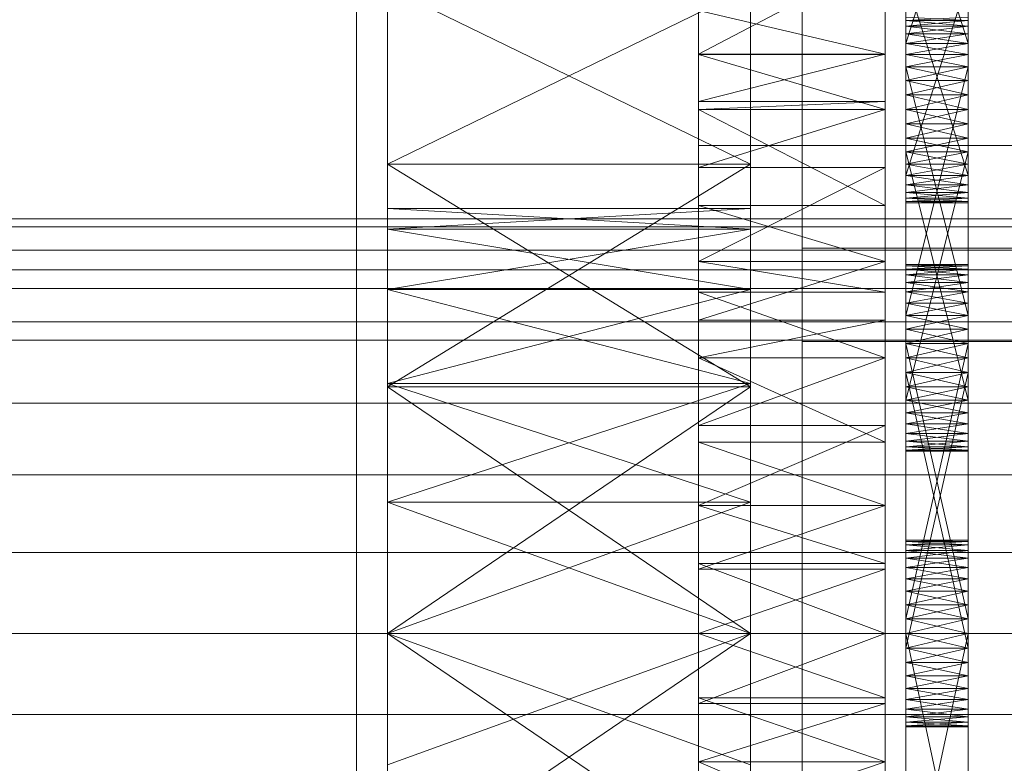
# Model space of a CAD drawing. Header units: millimetres. Extents: x -2233 to 61924, y -68080 to 6847.
# Tile 370 of 656: x 1364 to 1460, y -33246 to -33174. Entities that reach past the tile are written whole.
import ezdxf

# ---------------------------------------------------------------- set-up
doc = ezdxf.new("R2010")
doc.units = ezdxf.units.MM
doc.layers.add('frontal_C03', color=7, linetype='Continuous', lineweight=0)
doc.layers.add('frontal_secador', color=7, linetype='Continuous', lineweight=0)

msp = doc.modelspace()

# ---------------------------------------------------------------- linework, layer by layer
at = {"layer": 'frontal_C03'}
for p, q in [((1440, -33196.342), (1440, -32849.435)), ((1440, -32858.418), (1440, -33205.325)), ((1440, -33465.833), (1440, -33118.927)), ((1440, -33127.91), (1440, -33474.816)), ((1430, -33186.434), (1430, -33163.387)), ((1430, -33198.434), (1430, -33163.387)), ((1530, -33186.434), (1430, -33186.434)), ((1430, -33186.434), (1430, -33198.434)), ((1480, -33196.342), (1440, -33196.342)), ((1440, -33196.342), (1440, -33205.325)), ((1530, -33198.434), (-1530, -33198.434)), ((1430, -33198.434), (1530, -33198.434)), ((1530, -33203.434), (-1530, -33203.434)), ((1440, -33205.325), (1480, -33205.325))]:
    msp.add_line(p, q, dxfattribs=at)
at = {"layer": 'frontal_secador'}
for p, q in [((1400, -33250), (1400, -33000)), ((1400, -36000), (1400, -33000)), ((1397, -35940), (1397, -33075)), ((1400, -36000), (1400, -33075)), ((1400, -34600), (1400, -33075)), ((1400, -35940), (1400, -33075)), ((1400, -34650), (1400, -33075)), ((1450, -33154.925), (1450, -33178.865)), ((1456, -33178.865), (1456, -33154.925)), ((1430, -33177.639), (1430, -33155.473)), ((1448, -33155.473), (1448, -33177.639)), ((1450, -33177.66), (1450, -33155.906)), ((1450, -33182.95), (1450, -33155.906)), ((1450, -33191.51), (1450, -33155.906)), ((1456, -33155.906), (1456, -33177.66)), ((1456, -33155.906), (1456, -33182.95)), ((1456, -33155.906), (1456, -33191.51)), ((1450, -33156.643), (1450, -33176.586)), ((1450, -33156.643), (1450, -33178.865)), ((1456, -33176.586), (1456, -33156.643)), ((1456, -33178.865), (1456, -33156.643)), ((1450, -33176.586), (1450, -33157.561)), ((1456, -33176.586), (1450, -33157.561)), ((1450, -33177.66), (1450, -33157.561)), ((1456, -33157.561), (1450, -33176.586)), ((1456, -33157.561), (1456, -33176.586)), ((1456, -33157.561), (1456, -33177.66)), ((1400, -33160.269), (1400, -33188.24)), ((1400, -33233.5), (1400, -33160.269)), ((1400, -33200.33), (1400, -33160.269)), ((1400, -33194.507), (1400, -33160.269)), ((1400, -33192.5), (1400, -33160.269)), ((1435, -33188.24), (1435, -33160.269)), ((1435, -33160.269), (1435, -33233.5)), ((1435, -33160.269), (1435, -33200.33)), ((1435, -33160.269), (1435, -33194.507)), ((1435, -33160.269), (1435, -33192.5)), ((1450, -33190.969), (1450, -33161.143)), ((1450, -33161.143), (1450, -33178.865)), ((1456, -33161.143), (1456, -33190.969)), ((1456, -33178.865), (1456, -33161.143)), ((1430, -33163.111), (1430, -33177.639)), ((1430, -33163.111), (1430, -33197.635)), ((1430, -33163.111), (1430, -33245.858)), ((1448, -33177.639), (1448, -33163.111)), ((1448, -33197.635), (1448, -33163.111)), ((1448, -33245.858), (1448, -33163.111)), ((1430, -33177.639), (1430, -33166.141)), ((1448, -33166.141), (1448, -33177.639)), ((1450, -33190.969), (1450, -33166.706)), ((1456, -33166.706), (1456, -33190.969)), ((1430, -33168.105), (1430, -33177.639)), ((1448, -33168.105), (1430, -33177.639)), ((1448, -33177.639), (1448, -33168.105)), ((1450, -33168.01), (1450, -33190.232)), ((1450, -33168.01), (1450, -33191.51)), ((1456, -33190.232), (1456, -33168.01)), ((1456, -33191.51), (1456, -33168.01)), ((1450, -33189.314), (1450, -33169.215)), ((1450, -33190.969), (1450, -33169.215)), ((1456, -33169.215), (1456, -33189.314)), ((1456, -33169.215), (1456, -33190.969)), ((1450, -33170.289), (1450, -33189.314)), ((1456, -33170.289), (1450, -33189.314)), ((1450, -33170.289), (1450, -33190.232)), ((1456, -33189.314), (1450, -33170.289)), ((1456, -33189.314), (1456, -33170.289)), ((1456, -33190.232), (1456, -33170.289)), ((1400, -33188.24), (1400, -33171.206)), ((1435, -33188.24), (1400, -33171.206)), ((1435, -33171.206), (1400, -33188.24)), ((1435, -33171.206), (1435, -33188.24)), ((1430, -33177.639), (1430, -33173.428)), ((1448, -33177.639), (1430, -33173.428)), ((1448, -33173.428), (1448, -33177.639)), ((1450, -33173.95), (1450, -33174.391)), ((1456, -33174.391), (1456, -33173.95)), ((1450, -33174.391), (1450, -33174.061)), ((1456, -33174.391), (1450, -33174.061)), ((1456, -33174.061), (1450, -33174.391)), ((1450, -33174.061), (1450, -33174.931)), ((1450, -33176.586), (1450, -33174.061)), ((1450, -33174.391), (1450, -33175.669)), ((1450, -33174.931), (1450, -33174.391)), ((1450, -33174.391), (1450, -33177.66)), ((1450, -33174.391), (1450, -33205.517)), ((1456, -33174.931), (1450, -33174.391)), ((1456, -33174.391), (1450, -33174.391)), ((1456, -33174.391), (1450, -33174.931)), ((1450, -33175.669), (1450, -33174.931)), ((1456, -33175.669), (1450, -33174.931)), ((1456, -33174.931), (1450, -33174.931)), ((1456, -33174.931), (1450, -33175.669)), ((1450, -33174.931), (1450, -33176.586)), ((1450, -33174.931), (1450, -33178.865)), ((1450, -33174.931), (1450, -33184.358)), ((1456, -33174.061), (1456, -33174.391)), ((1456, -33174.931), (1456, -33174.061)), ((1456, -33174.061), (1456, -33176.586)), ((1456, -33175.669), (1456, -33174.391)), ((1456, -33174.391), (1456, -33174.931)), ((1456, -33177.66), (1456, -33174.391)), ((1456, -33205.517), (1456, -33174.391)), ((1456, -33174.931), (1456, -33175.669)), ((1456, -33176.586), (1456, -33174.931)), ((1456, -33178.865), (1456, -33174.931)), ((1456, -33184.358), (1456, -33174.931)), ((1450, -33175.669), (1450, -33177.66)), ((1450, -33176.586), (1450, -33175.669)), ((1456, -33176.586), (1450, -33175.669)), ((1456, -33175.669), (1450, -33175.669)), ((1456, -33175.669), (1450, -33176.586)), ((1456, -33177.66), (1456, -33175.669)), ((1456, -33175.669), (1456, -33176.586)), ((1450, -33177.66), (1450, -33176.586)), ((1456, -33177.66), (1450, -33176.586)), ((1456, -33176.586), (1450, -33176.586)), ((1456, -33176.586), (1450, -33177.66)), ((1450, -33176.586), (1450, -33178.865)), ((1450, -33204.143), (1450, -33176.586)), ((1450, -33209.706), (1450, -33176.586)), ((1450, -33176.586), (1450, -33184.358)), ((1450, -33215.925), (1450, -33176.586)), ((1456, -33176.586), (1456, -33177.66)), ((1456, -33178.865), (1456, -33176.586)), ((1456, -33176.586), (1456, -33204.143)), ((1456, -33176.586), (1456, -33209.706)), ((1456, -33184.358), (1456, -33176.586)), ((1456, -33176.586), (1456, -33215.925)), ((1430, -33177.639), (1430, -33192.223)), ((1430, -33177.639), (1430, -33197.635)), ((1430, -33177.639), (1430, -33182.194)), ((1430, -33221.142), (1430, -33177.639)), ((1430, -33269.365), (1430, -33177.639)), ((1430, -33177.639), (1430, -33245.858)), ((1430, -33311.527), (1430, -33177.639)), ((1448, -33177.647), (1430, -33177.639)), ((1448, -33177.639), (1430, -33177.639)), ((1448, -33177.639), (1430, -33182.194)), ((1430, -33177.647), (1430, -33192.223)), ((1430, -33182.95), (1430, -33177.647)), ((1448, -33182.95), (1430, -33177.647)), ((1448, -33177.647), (1430, -33177.647)), ((1448, -33192.223), (1448, -33177.639)), ((1448, -33197.635), (1448, -33177.639)), ((1448, -33182.194), (1448, -33177.639)), ((1448, -33177.639), (1448, -33221.142)), ((1448, -33177.639), (1448, -33269.365)), ((1448, -33245.858), (1448, -33177.639)), ((1448, -33177.639), (1448, -33311.527)), ((1448, -33192.223), (1448, -33177.647)), ((1448, -33177.647), (1448, -33182.95)), ((1450, -33177.66), (1450, -33202.839)), ((1450, -33178.865), (1450, -33177.66)), ((1450, -33180.169), (1450, -33177.66)), ((1450, -33177.66), (1450, -33205.517)), ((1450, -33182.95), (1450, -33177.66)), ((1450, -33213.289), (1450, -33177.66)), ((1456, -33178.865), (1450, -33177.66)), ((1456, -33177.66), (1450, -33177.66)), ((1456, -33177.66), (1450, -33178.865)), ((1456, -33202.839), (1456, -33177.66)), ((1456, -33177.66), (1456, -33178.865)), ((1456, -33177.66), (1456, -33180.169)), ((1456, -33205.517), (1456, -33177.66)), ((1456, -33177.66), (1456, -33182.95)), ((1456, -33177.66), (1456, -33213.289)), ((1450, -33202.839), (1450, -33178.865)), ((1450, -33178.865), (1450, -33180.169)), ((1456, -33202.839), (1450, -33178.865)), ((1456, -33178.865), (1450, -33178.865)), ((1456, -33178.865), (1450, -33180.169)), ((1450, -33178.865), (1450, -33181.542)), ((1450, -33178.865), (1450, -33184.358)), ((1450, -33178.865), (1450, -33189.314)), ((1450, -33178.865), (1450, -33190.969)), ((1456, -33180.169), (1450, -33178.865)), ((1450, -33204.143), (1450, -33178.865)), ((1456, -33178.865), (1450, -33202.839)), ((1456, -33178.865), (1456, -33202.839)), ((1456, -33180.169), (1456, -33178.865)), ((1456, -33181.542), (1456, -33178.865)), ((1456, -33184.358), (1456, -33178.865)), ((1456, -33189.314), (1456, -33178.865)), ((1456, -33190.969), (1456, -33178.865)), ((1456, -33178.865), (1456, -33204.143)), ((1450, -33182.95), (1450, -33180.169)), ((1450, -33180.169), (1450, -33181.542)), ((1456, -33180.169), (1450, -33180.169)), ((1456, -33180.169), (1450, -33181.542)), ((1456, -33181.542), (1450, -33180.169)), ((1456, -33180.169), (1456, -33182.95)), ((1456, -33181.542), (1456, -33180.169)), ((1450, -33181.542), (1450, -33182.95)), ((1456, -33181.542), (1450, -33181.542)), ((1456, -33181.542), (1450, -33182.95)), ((1450, -33181.542), (1450, -33184.358)), ((1456, -33182.95), (1450, -33181.542)), ((1456, -33182.95), (1456, -33181.542)), ((1456, -33184.358), (1456, -33181.542)), ((1430, -33188.565), (1430, -33182.194)), ((1430, -33182.194), (1430, -33182.95)), ((1430, -33197.635), (1430, -33182.194)), ((1448, -33182.194), (1430, -33182.194)), ((1448, -33182.194), (1430, -33182.95)), ((1448, -33182.194), (1448, -33188.565)), ((1448, -33182.95), (1448, -33182.194)), ((1448, -33182.194), (1448, -33197.635)), ((1430, -33192.223), (1430, -33182.95)), ((1430, -33182.95), (1430, -33188.565)), ((1448, -33192.223), (1430, -33182.95)), ((1448, -33182.95), (1430, -33182.95)), ((1448, -33182.95), (1430, -33188.565)), ((1448, -33182.95), (1448, -33192.223)), ((1448, -33188.565), (1448, -33182.95)), ((1450, -33185.732), (1450, -33182.95)), ((1450, -33182.95), (1450, -33184.358)), ((1450, -33213.289), (1450, -33182.95)), ((1456, -33182.95), (1450, -33182.95)), ((1456, -33182.95), (1450, -33184.358)), ((1456, -33184.358), (1450, -33182.95)), ((1450, -33188.24), (1450, -33182.95)), ((1450, -33191.51), (1450, -33182.95)), ((1456, -33182.95), (1456, -33185.732)), ((1456, -33184.358), (1456, -33182.95)), ((1456, -33182.95), (1456, -33213.289)), ((1456, -33182.95), (1456, -33188.24)), ((1456, -33182.95), (1456, -33191.51)), ((1450, -33184.358), (1450, -33185.732)), ((1456, -33184.358), (1450, -33184.358)), ((1456, -33184.358), (1450, -33185.732)), ((1450, -33184.358), (1450, -33187.036)), ((1450, -33184.358), (1450, -33189.314)), ((1456, -33185.732), (1450, -33184.358)), ((1450, -33184.358), (1450, -33212.215)), ((1450, -33184.358), (1450, -33214.206)), ((1450, -33184.358), (1450, -33215.925)), ((1456, -33185.732), (1456, -33184.358)), ((1456, -33187.036), (1456, -33184.358)), ((1456, -33189.314), (1456, -33184.358)), ((1456, -33212.215), (1456, -33184.358)), ((1456, -33214.206), (1456, -33184.358)), ((1456, -33215.925), (1456, -33184.358)), ((1450, -33211.01), (1450, -33185.732)), ((1450, -33185.732), (1450, -33187.036)), ((1450, -33213.289), (1450, -33185.732)), ((1456, -33185.732), (1450, -33185.732)), ((1456, -33185.732), (1450, -33187.036)), ((1456, -33187.036), (1450, -33185.732)), ((1450, -33188.24), (1450, -33185.732)), ((1456, -33185.732), (1456, -33211.01)), ((1456, -33187.036), (1456, -33185.732)), ((1456, -33185.732), (1456, -33213.289)), ((1456, -33185.732), (1456, -33188.24)), ((1450, -33187.036), (1450, -33211.01)), ((1456, -33187.036), (1450, -33187.036)), ((1456, -33187.036), (1450, -33211.01)), ((1450, -33187.036), (1450, -33189.314)), ((1450, -33188.24), (1450, -33187.036)), ((1456, -33188.24), (1450, -33187.036)), ((1456, -33187.036), (1450, -33188.24)), ((1450, -33187.036), (1450, -33212.215)), ((1456, -33211.01), (1450, -33187.036)), ((1456, -33211.01), (1456, -33187.036)), ((1456, -33189.314), (1456, -33187.036)), ((1456, -33187.036), (1456, -33188.24)), ((1456, -33212.215), (1456, -33187.036)), ((1400, -33188.24), (1400, -33233.5)), ((1400, -33209.706), (1400, -33188.24)), ((1400, -33188.24), (1400, -33278.76)), ((1400, -33192.5), (1400, -33188.24)), ((1400, -33194.507), (1400, -33188.24)), ((1400, -33200.33), (1400, -33188.24)), ((1400, -33209.401), (1400, -33188.24)), ((1400, -33220.83), (1400, -33188.24)), ((1435, -33209.706), (1400, -33188.24)), ((1435, -33188.24), (1400, -33188.24)), ((1435, -33188.24), (1400, -33209.706)), ((1435, -33233.5), (1435, -33188.24)), ((1435, -33188.24), (1435, -33209.706)), ((1435, -33278.76), (1435, -33188.24)), ((1435, -33188.24), (1435, -33192.5)), ((1435, -33188.24), (1435, -33194.507)), ((1435, -33188.24), (1435, -33200.33)), ((1435, -33188.24), (1435, -33209.401)), ((1435, -33188.24), (1435, -33220.83)), ((1450, -33189.314), (1450, -33188.24)), ((1456, -33189.314), (1450, -33188.24)), ((1456, -33188.24), (1450, -33188.24)), ((1450, -33190.232), (1450, -33188.24)), ((1450, -33191.51), (1450, -33188.24)), ((1456, -33188.24), (1450, -33189.314)), ((1456, -33188.24), (1456, -33189.314)), ((1456, -33188.24), (1456, -33190.232)), ((1456, -33188.24), (1456, -33191.51)), ((1430, -33188.565), (1430, -33197.635)), ((1448, -33188.565), (1430, -33188.565)), ((1448, -33188.565), (1430, -33197.635)), ((1448, -33197.635), (1448, -33188.565)), ((1450, -33190.969), (1450, -33189.314)), ((1450, -33189.314), (1450, -33190.232)), ((1450, -33189.314), (1450, -33191.84)), ((1450, -33189.314), (1456, -33189.314)), ((1456, -33189.314), (1450, -33190.232)), ((1456, -33190.232), (1450, -33189.314)), ((1456, -33189.314), (1456, -33190.969)), ((1456, -33190.232), (1456, -33189.314)), ((1456, -33191.84), (1456, -33189.314)), ((1450, -33190.232), (1450, -33190.969)), ((1456, -33190.232), (1450, -33190.232)), ((1456, -33190.232), (1450, -33190.969)), ((1456, -33190.969), (1450, -33190.232)), ((1450, -33191.51), (1450, -33190.232)), ((1450, -33191.84), (1450, -33190.969)), ((1450, -33190.969), (1450, -33191.51)), ((1456, -33190.969), (1450, -33190.969)), ((1456, -33190.969), (1450, -33191.51)), ((1456, -33191.51), (1450, -33190.969)), ((1456, -33190.969), (1456, -33190.232)), ((1456, -33190.232), (1456, -33191.51)), ((1456, -33190.969), (1456, -33191.84)), ((1456, -33191.51), (1456, -33190.969)), ((1450, -33191.51), (1450, -33191.84)), ((1456, -33191.51), (1450, -33191.51)), ((1456, -33191.51), (1450, -33191.84)), ((1456, -33191.84), (1450, -33191.51)), ((1450, -33191.95), (1450, -33191.51)), ((1450, -33191.84), (1450, -33191.95)), ((1456, -33191.84), (1450, -33191.84)), ((1456, -33191.84), (1450, -33191.95)), ((1456, -33191.95), (1450, -33191.84)), ((1456, -33191.95), (1450, -33191.95)), ((1456, -33191.84), (1456, -33191.51)), ((1456, -33191.51), (1456, -33191.95)), ((1456, -33191.84), (1456, -33191.95)), ((1400, -33194.507), (1400, -33192.5)), ((1435, -33194.507), (1400, -33192.5)), ((1435, -33192.5), (1400, -33192.5)), ((1435, -33192.5), (1400, -33194.507)), ((1430, -33197.635), (1430, -33192.223)), ((1448, -33197.635), (1430, -33192.223)), ((1448, -33192.223), (1430, -33192.223)), ((1435, -33192.5), (1435, -33194.507)), ((1448, -33192.223), (1448, -33197.635)), ((1480, -33193.5), (1325, -33193.5)), ((1430, -33193.5), (1325, -33193.5)), ((1430, -33194.269), (1430, -33193.5)), ((1480, -33194.269), (1325, -33194.269)), ((1430, -33194.269), (1325, -33194.269)), ((1400, -33200.33), (1400, -33194.507)), ((1435, -33200.33), (1400, -33194.507)), ((1435, -33194.507), (1400, -33194.507)), ((1435, -33194.507), (1400, -33200.33)), ((1430, -33196.545), (1430, -33194.269)), ((1435, -33194.507), (1435, -33200.33)), ((1480, -33196.545), (1325, -33196.545)), ((1430, -33196.545), (1325, -33196.545)), ((1430, -33200.241), (1430, -33196.545)), ((1430, -33197.635), (1430, -33215.058)), ((1430, -33200.589), (1430, -33197.635)), ((1430, -33197.635), (1430, -33221.142)), ((1430, -33197.635), (1430, -33203.268)), ((1430, -33197.635), (1430, -33245.858)), ((1448, -33200.589), (1430, -33197.635)), ((1448, -33197.635), (1430, -33197.635)), ((1448, -33197.635), (1430, -33203.268)), ((1448, -33215.058), (1448, -33197.635)), ((1448, -33197.635), (1448, -33200.589)), ((1448, -33221.142), (1448, -33197.635)), ((1448, -33203.268), (1448, -33197.635)), ((1448, -33245.858), (1448, -33197.635)), ((1450, -33197.925), (1450, -33198.365)), ((1450, -33198.035), (1450, -33197.925)), ((1450, -33197.925), (1450, -33199.643)), ((1456, -33198.035), (1450, -33197.925)), ((1456, -33197.925), (1450, -33197.925)), ((1456, -33197.925), (1450, -33198.035)), ((1450, -33198.365), (1450, -33198.035)), ((1456, -33198.365), (1450, -33198.035)), ((1456, -33198.035), (1450, -33198.035)), ((1456, -33198.035), (1450, -33198.365)), ((1450, -33198.035), (1450, -33198.906)), ((1450, -33198.035), (1450, -33200.561)), ((1450, -33198.035), (1450, -33205.517)), ((1450, -33202.839), (1450, -33198.035)), ((1450, -33198.365), (1450, -33199.643)), ((1450, -33198.906), (1450, -33198.365)), ((1456, -33198.906), (1450, -33198.365)), ((1456, -33198.365), (1450, -33198.365)), ((1456, -33198.365), (1450, -33198.906)), ((1456, -33198.365), (1456, -33197.925)), ((1456, -33197.925), (1456, -33198.035)), ((1456, -33199.643), (1456, -33197.925)), ((1456, -33198.035), (1456, -33198.365)), ((1456, -33198.906), (1456, -33198.035)), ((1456, -33200.561), (1456, -33198.035)), ((1456, -33205.517), (1456, -33198.035)), ((1456, -33198.035), (1456, -33202.839)), ((1456, -33199.643), (1456, -33198.365)), ((1456, -33198.365), (1456, -33198.906)), ((1450, -33199.643), (1450, -33198.906)), ((1456, -33199.643), (1450, -33198.906)), ((1456, -33198.906), (1450, -33198.906)), ((1456, -33198.906), (1450, -33199.643)), ((1450, -33198.906), (1450, -33200.561)), ((1450, -33202.839), (1450, -33198.906)), ((1450, -33199.643), (1450, -33201.635)), ((1450, -33200.561), (1450, -33199.643)), ((1450, -33199.643), (1450, -33204.143)), ((1450, -33199.643), (1450, -33234.908)), ((1450, -33237.586), (1450, -33199.643)), ((1456, -33200.561), (1450, -33199.643)), ((1456, -33199.643), (1450, -33199.643)), ((1456, -33199.643), (1450, -33200.561)), ((1456, -33198.906), (1456, -33199.643)), ((1456, -33200.561), (1456, -33198.906)), ((1456, -33198.906), (1456, -33202.839)), ((1456, -33201.635), (1456, -33199.643)), ((1456, -33199.643), (1456, -33200.561)), ((1456, -33204.143), (1456, -33199.643)), ((1456, -33234.908), (1456, -33199.643)), ((1456, -33199.643), (1456, -33237.586)), ((1480, -33200.241), (1325, -33200.241)), ((1430, -33200.241), (1325, -33200.241)), ((1400, -33200.33), (1400, -33233.5)), ((1400, -33209.401), (1400, -33200.33)), ((1435, -33209.401), (1400, -33200.33)), ((1435, -33200.33), (1400, -33200.33)), ((1435, -33200.33), (1400, -33209.401)), ((1430, -33205.216), (1430, -33200.241)), ((1430, -33200.589), (1430, -33215.058)), ((1430, -33206.925), (1430, -33200.589)), ((1448, -33206.925), (1430, -33200.589)), ((1448, -33200.589), (1430, -33200.589)), ((1435, -33233.5), (1435, -33200.33)), ((1435, -33200.33), (1435, -33209.401)), ((1448, -33215.058), (1448, -33200.589)), ((1448, -33200.589), (1448, -33206.925)), ((1450, -33201.635), (1450, -33200.561)), ((1456, -33201.635), (1450, -33200.561)), ((1456, -33200.561), (1450, -33200.561)), ((1456, -33200.561), (1450, -33201.635)), ((1450, -33200.561), (1450, -33202.839)), ((1450, -33200.561), (1450, -33205.517)), ((1456, -33200.561), (1456, -33201.635)), ((1456, -33202.839), (1456, -33200.561)), ((1456, -33205.517), (1456, -33200.561)), ((1450, -33201.635), (1450, -33204.143)), ((1450, -33202.839), (1450, -33201.635)), ((1456, -33202.839), (1450, -33201.635)), ((1456, -33201.635), (1450, -33201.635)), ((1456, -33201.635), (1450, -33202.839)), ((1456, -33204.143), (1456, -33201.635)), ((1456, -33201.635), (1456, -33202.839)), ((1430, -33213.424), (1430, -33203.268)), ((1430, -33203.268), (1430, -33206.925)), ((1430, -33221.142), (1430, -33203.268)), ((1448, -33203.268), (1430, -33203.268)), ((1448, -33203.268), (1430, -33206.925)), ((1448, -33203.268), (1448, -33213.424)), ((1448, -33206.925), (1448, -33203.268)), ((1448, -33203.268), (1448, -33221.142)), ((1450, -33204.143), (1450, -33202.839)), ((1456, -33204.143), (1450, -33202.839)), ((1456, -33202.839), (1450, -33202.839)), ((1456, -33202.839), (1450, -33204.143)), ((1450, -33202.839), (1450, -33205.517)), ((1450, -33233.5), (1450, -33202.839)), ((1450, -33238.79), (1450, -33202.839)), ((1450, -33242.06), (1450, -33202.839)), ((1456, -33202.839), (1456, -33204.143)), ((1456, -33205.517), (1456, -33202.839)), ((1456, -33202.839), (1456, -33233.5)), ((1456, -33202.839), (1456, -33238.79)), ((1456, -33202.839), (1456, -33242.06)), ((1450, -33204.143), (1450, -33232.092)), ((1450, -33205.517), (1450, -33204.143)), ((1450, -33206.925), (1450, -33204.143)), ((1450, -33204.143), (1450, -33234.908)), ((1450, -33237.586), (1450, -33204.143)), ((1456, -33205.517), (1450, -33204.143)), ((1456, -33204.143), (1450, -33204.143)), ((1456, -33204.143), (1450, -33205.517)), ((1450, -33209.706), (1450, -33204.143)), ((1456, -33232.092), (1456, -33204.143)), ((1456, -33204.143), (1456, -33205.517)), ((1456, -33204.143), (1456, -33206.925)), ((1456, -33234.908), (1456, -33204.143)), ((1456, -33204.143), (1456, -33237.586)), ((1456, -33204.143), (1456, -33209.706)), ((1480, -33205.216), (1325, -33205.216)), ((1430, -33205.216), (1325, -33205.216)), ((1430, -33211.277), (1430, -33205.216)), ((1450, -33232.092), (1450, -33205.517)), ((1450, -33205.517), (1450, -33206.925)), ((1456, -33232.092), (1450, -33205.517)), ((1456, -33205.517), (1450, -33205.517)), ((1456, -33205.517), (1450, -33206.925)), ((1450, -33205.517), (1450, -33208.333)), ((1450, -33205.517), (1450, -33211.01)), ((1450, -33205.517), (1450, -33214.944)), ((1450, -33205.517), (1450, -33213.289)), ((1456, -33206.925), (1450, -33205.517)), ((1450, -33233.5), (1450, -33205.517)), ((1450, -33205.517), (1450, -33236.281)), ((1450, -33205.517), (1450, -33238.79)), ((1450, -33205.517), (1450, -33242.06)), ((1456, -33205.517), (1450, -33232.092)), ((1456, -33205.517), (1456, -33232.092)), ((1456, -33206.925), (1456, -33205.517)), ((1456, -33208.333), (1456, -33205.517)), ((1456, -33211.01), (1456, -33205.517)), ((1456, -33214.944), (1456, -33205.517)), ((1456, -33213.289), (1456, -33205.517)), ((1456, -33205.517), (1456, -33233.5)), ((1456, -33236.281), (1456, -33205.517)), ((1456, -33238.79), (1456, -33205.517)), ((1456, -33242.06), (1456, -33205.517)), ((1430, -33215.058), (1430, -33206.925)), ((1430, -33206.925), (1430, -33213.424)), ((1448, -33215.058), (1430, -33206.925)), ((1448, -33206.925), (1430, -33206.925)), ((1448, -33206.925), (1430, -33213.424)), ((1448, -33206.925), (1448, -33215.058)), ((1448, -33213.424), (1448, -33206.925)), ((1450, -33234.908), (1450, -33206.925)), ((1450, -33206.925), (1450, -33208.333)), ((1450, -33237.586), (1450, -33206.925)), ((1456, -33206.925), (1450, -33206.925)), ((1456, -33206.925), (1450, -33208.333)), ((1456, -33208.333), (1450, -33206.925)), ((1450, -33209.706), (1450, -33206.925)), ((1456, -33206.925), (1456, -33234.908)), ((1456, -33208.333), (1456, -33206.925)), ((1456, -33206.925), (1456, -33237.586)), ((1456, -33206.925), (1456, -33209.706)), ((1450, -33208.333), (1450, -33234.908)), ((1456, -33208.333), (1450, -33208.333)), ((1456, -33208.333), (1450, -33234.908)), ((1450, -33208.333), (1450, -33211.01)), ((1450, -33209.706), (1450, -33208.333)), ((1456, -33209.706), (1450, -33208.333)), ((1456, -33208.333), (1450, -33209.706)), ((1450, -33208.333), (1450, -33236.281)), ((1456, -33234.908), (1450, -33208.333)), ((1456, -33234.908), (1456, -33208.333)), ((1456, -33211.01), (1456, -33208.333)), ((1456, -33208.333), (1456, -33209.706)), ((1456, -33236.281), (1456, -33208.333)), ((1400, -33209.401), (1400, -33233.5)), ((1400, -33220.83), (1400, -33209.401)), ((1435, -33220.83), (1400, -33209.401)), ((1435, -33209.401), (1400, -33209.401)), ((1435, -33209.401), (1400, -33220.83)), ((1400, -33233.5), (1400, -33209.706)), ((1435, -33233.5), (1400, -33209.706)), ((1435, -33209.706), (1400, -33209.706)), ((1435, -33209.706), (1400, -33233.5)), ((1435, -33233.5), (1435, -33209.401)), ((1435, -33209.401), (1435, -33220.83)), ((1435, -33209.706), (1435, -33233.5)), ((1450, -33211.01), (1450, -33209.706)), ((1456, -33211.01), (1450, -33209.706)), ((1456, -33209.706), (1450, -33209.706)), ((1450, -33212.215), (1450, -33209.706)), ((1450, -33214.206), (1450, -33209.706)), ((1450, -33215.925), (1450, -33209.706)), ((1456, -33209.706), (1450, -33211.01)), ((1456, -33209.706), (1456, -33211.01)), ((1456, -33209.706), (1456, -33212.215)), ((1456, -33209.706), (1456, -33214.206)), ((1456, -33209.706), (1456, -33215.925)), ((1450, -33213.289), (1450, -33211.01)), ((1450, -33211.01), (1450, -33212.215)), ((1450, -33211.01), (1450, -33214.944)), ((1450, -33211.01), (1456, -33211.01)), ((1456, -33211.01), (1450, -33212.215)), ((1456, -33212.215), (1450, -33211.01)), ((1456, -33211.01), (1456, -33213.289)), ((1456, -33212.215), (1456, -33211.01)), ((1456, -33214.944), (1456, -33211.01)), ((1480, -33211.277), (1325, -33211.277)), ((1430, -33211.277), (1325, -33211.277)), ((1430, -33218.193), (1430, -33211.277)), ((1450, -33212.215), (1450, -33213.289)), ((1456, -33212.215), (1450, -33212.215)), ((1456, -33212.215), (1450, -33213.289)), ((1456, -33213.289), (1450, -33212.215)), ((1450, -33214.206), (1450, -33212.215)), ((1456, -33213.289), (1456, -33212.215)), ((1456, -33212.215), (1456, -33214.206)), ((1430, -33213.424), (1430, -33221.142)), ((1448, -33213.424), (1430, -33213.424)), ((1448, -33213.424), (1430, -33221.142)), ((1448, -33221.142), (1448, -33213.424)), ((1450, -33214.944), (1450, -33213.289)), ((1450, -33213.289), (1450, -33214.206)), ((1450, -33215.814), (1450, -33213.289)), ((1456, -33213.289), (1450, -33213.289)), ((1456, -33213.289), (1450, -33214.206)), ((1456, -33214.206), (1450, -33213.289)), ((1456, -33213.289), (1456, -33214.944)), ((1456, -33214.206), (1456, -33213.289)), ((1456, -33213.289), (1456, -33215.814)), ((1450, -33214.206), (1450, -33214.944)), ((1456, -33214.206), (1450, -33214.206)), ((1456, -33214.206), (1450, -33214.944)), ((1456, -33214.944), (1450, -33214.206)), ((1450, -33215.484), (1450, -33214.206)), ((1450, -33215.925), (1450, -33214.206)), ((1456, -33214.944), (1456, -33214.206)), ((1456, -33214.206), (1456, -33215.484)), ((1456, -33214.206), (1456, -33215.925)), ((1430, -33221.142), (1430, -33215.058)), ((1448, -33221.142), (1430, -33215.058)), ((1448, -33215.058), (1430, -33215.058)), ((1448, -33215.058), (1448, -33221.142)), ((1450, -33215.814), (1450, -33214.944)), ((1450, -33214.944), (1450, -33215.484)), ((1456, -33214.944), (1450, -33214.944)), ((1456, -33214.944), (1450, -33215.484)), ((1456, -33215.484), (1450, -33214.944)), ((1450, -33215.484), (1450, -33215.814)), ((1456, -33215.484), (1450, -33215.484)), ((1456, -33215.484), (1450, -33215.814)), ((1456, -33215.814), (1450, -33215.484)), ((1450, -33215.925), (1450, -33215.484)), ((1456, -33214.944), (1456, -33215.814)), ((1456, -33215.484), (1456, -33214.944)), ((1456, -33215.814), (1456, -33215.484)), ((1456, -33215.484), (1456, -33215.925)), ((1450, -33215.814), (1450, -33215.925)), ((1456, -33215.814), (1450, -33215.814)), ((1456, -33215.814), (1450, -33215.925)), ((1456, -33215.925), (1450, -33215.814)), ((1456, -33215.925), (1450, -33215.925)), ((1456, -33215.814), (1456, -33215.925)), ((1480, -33218.193), (1325, -33218.193)), ((1430, -33218.193), (1325, -33218.193)), ((1430, -33225.696), (1430, -33218.193)), ((1400, -33220.83), (1400, -33233.5)), ((1400, -33220.83), (1400, -33278.76)), ((1435, -33233.5), (1400, -33220.83)), ((1435, -33220.83), (1400, -33220.83)), ((1435, -33220.83), (1400, -33233.5)), ((1430, -33221.142), (1430, -33239.698)), ((1430, -33226.752), (1430, -33221.142)), ((1430, -33221.142), (1430, -33245.858)), ((1430, -33221.142), (1430, -33227.302)), ((1430, -33269.365), (1430, -33221.142)), ((1448, -33226.752), (1430, -33221.142)), ((1448, -33221.142), (1430, -33221.142)), ((1448, -33221.142), (1430, -33227.302)), ((1435, -33233.5), (1435, -33220.83)), ((1435, -33278.76), (1435, -33220.83)), ((1448, -33239.698), (1448, -33221.142)), ((1448, -33221.142), (1448, -33226.752)), ((1448, -33245.858), (1448, -33221.142)), ((1448, -33227.302), (1448, -33221.142)), ((1448, -33221.142), (1448, -33269.365)), ((1450, -33224.611), (1450, -33224.5)), ((1456, -33224.611), (1450, -33224.5)), ((1456, -33224.5), (1450, -33224.5)), ((1456, -33224.5), (1450, -33224.611)), ((1450, -33224.611), (1450, -33225.481)), ((1450, -33224.94), (1450, -33224.611)), ((1450, -33224.611), (1450, -33227.136)), ((1456, -33224.94), (1450, -33224.611)), ((1456, -33224.611), (1450, -33224.611)), ((1456, -33224.611), (1450, -33224.94)), ((1450, -33225.481), (1450, -33224.94)), ((1456, -33225.481), (1450, -33224.94)), ((1456, -33224.94), (1450, -33224.94)), ((1456, -33224.94), (1450, -33225.481)), ((1456, -33224.611), (1456, -33224.5)), ((1456, -33225.481), (1456, -33224.611)), ((1456, -33224.611), (1456, -33224.94)), ((1456, -33227.136), (1456, -33224.611)), ((1456, -33224.94), (1456, -33225.481)), ((1480, -33225.696), (1325, -33225.696)), ((1430, -33225.696), (1325, -33225.696)), ((1430, -33233.5), (1430, -33225.696)), ((1450, -33225.481), (1450, -33227.136)), ((1450, -33226.219), (1450, -33225.481)), ((1450, -33229.414), (1450, -33225.481)), ((1450, -33264.281), (1450, -33225.481)), ((1456, -33226.219), (1450, -33225.481)), ((1456, -33225.481), (1450, -33225.481)), ((1456, -33225.481), (1450, -33226.219)), ((1450, -33227.136), (1450, -33226.219)), ((1456, -33227.136), (1450, -33226.219)), ((1456, -33226.219), (1450, -33226.219)), ((1456, -33226.219), (1450, -33227.136)), ((1456, -33227.136), (1456, -33225.481)), ((1456, -33225.481), (1456, -33226.219)), ((1456, -33225.481), (1456, -33229.414)), ((1456, -33225.481), (1456, -33264.281)), ((1456, -33226.219), (1456, -33227.136)), ((1430, -33226.752), (1430, -33239.698)), ((1430, -33233.5), (1430, -33226.752)), ((1448, -33233.5), (1430, -33226.752)), ((1448, -33226.752), (1430, -33226.752)), ((1448, -33239.698), (1448, -33226.752)), ((1448, -33226.752), (1448, -33233.5)), ((1450, -33227.136), (1450, -33229.414)), ((1450, -33228.21), (1450, -33227.136)), ((1450, -33227.136), (1450, -33232.092)), ((1450, -33227.136), (1450, -33264.281)), ((1456, -33228.21), (1450, -33227.136)), ((1456, -33227.136), (1450, -33227.136)), ((1456, -33227.136), (1450, -33228.21)), ((1456, -33229.414), (1456, -33227.136)), ((1456, -33227.136), (1456, -33228.21)), ((1456, -33232.092), (1456, -33227.136)), ((1456, -33264.281), (1456, -33227.136)), ((1430, -33240.248), (1430, -33227.302)), ((1430, -33227.302), (1430, -33233.5)), ((1430, -33245.858), (1430, -33227.302)), ((1448, -33227.302), (1430, -33227.302)), ((1448, -33227.302), (1430, -33233.5)), ((1448, -33227.302), (1448, -33240.248)), ((1448, -33233.5), (1448, -33227.302)), ((1448, -33227.302), (1448, -33245.858)), ((1450, -33229.414), (1450, -33228.21)), ((1456, -33229.414), (1450, -33228.21)), ((1456, -33228.21), (1450, -33228.21)), ((1456, -33228.21), (1450, -33229.414)), ((1456, -33228.21), (1456, -33229.414)), ((1450, -33229.414), (1450, -33232.092)), ((1450, -33230.719), (1450, -33229.414)), ((1450, -33264.281), (1450, -33229.414)), ((1456, -33230.719), (1450, -33229.414)), ((1456, -33229.414), (1450, -33229.414)), ((1456, -33229.414), (1450, -33230.719)), ((1456, -33232.092), (1456, -33229.414)), ((1456, -33229.414), (1456, -33230.719)), ((1456, -33229.414), (1456, -33264.281)), ((1450, -33232.092), (1450, -33230.719)), ((1456, -33232.092), (1450, -33230.719)), ((1456, -33230.719), (1450, -33230.719)), ((1456, -33230.719), (1450, -33232.092)), ((1456, -33230.719), (1456, -33232.092)), ((1450, -33261.5), (1450, -33232.092)), ((1450, -33232.092), (1450, -33233.5)), ((1450, -33264.281), (1450, -33232.092)), ((1456, -33233.5), (1450, -33232.092)), ((1456, -33232.092), (1450, -33232.092)), ((1456, -33232.092), (1450, -33233.5)), ((1450, -33232.092), (1450, -33234.908)), ((1456, -33232.092), (1456, -33261.5)), ((1456, -33233.5), (1456, -33232.092)), ((1456, -33232.092), (1456, -33264.281)), ((1456, -33234.908), (1456, -33232.092)), ((1325, -33233.5), (1480, -33233.5)), ((1325, -33233.5), (1430, -33233.5)), ((1400, -33233.5), (1400, -33246.17)), ((1400, -33278.76), (1400, -33233.5)), ((1400, -33233.5), (1400, -33257.294)), ((1400, -33233.5), (1400, -33257.599)), ((1400, -33306.731), (1400, -33233.5)), ((1400, -33233.5), (1400, -33266.67)), ((1400, -33233.5), (1435, -33233.5)), ((1435, -33233.5), (1400, -33257.294)), ((1435, -33257.294), (1400, -33233.5)), ((1435, -33233.5), (1400, -33246.17)), ((1435, -33246.17), (1400, -33233.5)), ((1430, -33241.304), (1430, -33233.5)), ((1430, -33239.698), (1430, -33233.5)), ((1430, -33233.5), (1430, -33240.248)), ((1430, -33233.5), (1448, -33233.5)), ((1448, -33233.5), (1430, -33240.248)), ((1448, -33239.698), (1430, -33233.5)), ((1435, -33246.17), (1435, -33233.5)), ((1435, -33233.5), (1435, -33278.76)), ((1435, -33257.294), (1435, -33233.5)), ((1435, -33257.599), (1435, -33233.5)), ((1435, -33233.5), (1435, -33306.731)), ((1435, -33266.67), (1435, -33233.5)), ((1448, -33233.5), (1448, -33239.698)), ((1448, -33240.248), (1448, -33233.5)), ((1450, -33233.5), (1450, -33261.5)), ((1456, -33261.5), (1450, -33233.5)), ((1456, -33233.5), (1450, -33233.5)), ((1456, -33233.5), (1450, -33261.5)), ((1450, -33234.908), (1450, -33233.5)), ((1456, -33234.908), (1450, -33233.5)), ((1450, -33236.281), (1450, -33233.5)), ((1450, -33238.79), (1450, -33233.5)), ((1456, -33233.5), (1450, -33234.908)), ((1456, -33261.5), (1456, -33233.5)), ((1456, -33233.5), (1456, -33234.908)), ((1456, -33233.5), (1456, -33236.281)), ((1456, -33233.5), (1456, -33238.79)), ((1450, -33237.586), (1450, -33234.908)), ((1450, -33234.908), (1450, -33236.281)), ((1450, -33234.908), (1450, -33239.864)), ((1450, -33234.908), (1450, -33242.389)), ((1450, -33234.908), (1456, -33234.908)), ((1456, -33234.908), (1450, -33236.281)), ((1456, -33236.281), (1450, -33234.908)), ((1456, -33234.908), (1456, -33237.586)), ((1456, -33236.281), (1456, -33234.908)), ((1456, -33239.864), (1456, -33234.908)), ((1456, -33242.389), (1456, -33234.908)), ((1450, -33236.281), (1450, -33237.586)), ((1456, -33236.281), (1450, -33236.281)), ((1456, -33236.281), (1450, -33237.586)), ((1456, -33237.586), (1450, -33236.281)), ((1450, -33238.79), (1450, -33236.281)), ((1456, -33237.586), (1456, -33236.281)), ((1456, -33236.281), (1456, -33238.79)), ((1450, -33239.864), (1450, -33237.586)), ((1450, -33237.586), (1450, -33238.79)), ((1450, -33241.519), (1450, -33237.586)), ((1450, -33242.389), (1450, -33237.586)), ((1456, -33237.586), (1450, -33237.586)), ((1456, -33237.586), (1450, -33238.79)), ((1456, -33238.79), (1450, -33237.586)), ((1456, -33237.586), (1456, -33239.864)), ((1456, -33238.79), (1456, -33237.586)), ((1456, -33237.586), (1456, -33241.519)), ((1456, -33237.586), (1456, -33242.389)), ((1450, -33238.79), (1450, -33239.864)), ((1456, -33238.79), (1450, -33238.79)), ((1456, -33238.79), (1450, -33239.864)), ((1456, -33239.864), (1450, -33238.79)), ((1450, -33240.781), (1450, -33238.79)), ((1450, -33242.06), (1450, -33238.79)), ((1456, -33239.864), (1456, -33238.79)), ((1456, -33238.79), (1456, -33240.781)), ((1456, -33238.79), (1456, -33242.06)), ((1430, -33245.858), (1430, -33239.698)), ((1448, -33245.858), (1430, -33239.698)), ((1448, -33239.698), (1430, -33239.698)), ((1430, -33240.248), (1430, -33245.858)), ((1448, -33240.248), (1430, -33240.248)), ((1448, -33240.248), (1430, -33245.858)), ((1448, -33239.698), (1448, -33245.858)), ((1448, -33245.858), (1448, -33240.248)), ((1450, -33241.519), (1450, -33239.864)), ((1450, -33239.864), (1450, -33240.781)), ((1450, -33239.864), (1450, -33242.389)), ((1456, -33239.864), (1450, -33239.864)), ((1456, -33239.864), (1450, -33240.781)), ((1456, -33240.781), (1450, -33239.864)), ((1456, -33239.864), (1456, -33241.519)), ((1456, -33240.781), (1456, -33239.864)), ((1456, -33242.389), (1456, -33239.864)), ((1480, -33241.304), (1325, -33241.304)), ((1430, -33241.304), (1325, -33241.304)), ((1430, -33241.304), (1430, -33248.807)), ((1450, -33240.781), (1450, -33241.519)), ((1456, -33240.781), (1450, -33240.781)), ((1456, -33240.781), (1450, -33241.519)), ((1456, -33241.519), (1450, -33240.781)), ((1450, -33242.06), (1450, -33240.781)), ((1456, -33241.519), (1456, -33240.781)), ((1456, -33240.781), (1456, -33242.06)), ((1450, -33242.389), (1450, -33241.519)), ((1450, -33241.519), (1450, -33242.06)), ((1456, -33241.519), (1450, -33241.519)), ((1456, -33241.519), (1450, -33242.06)), ((1456, -33242.06), (1450, -33241.519)), ((1450, -33242.06), (1450, -33242.389)), ((1456, -33242.06), (1450, -33242.06)), ((1456, -33242.06), (1450, -33242.389)), ((1456, -33242.389), (1450, -33242.06)), ((1450, -33242.5), (1450, -33242.06)), ((1450, -33242.389), (1450, -33242.5)), ((1456, -33242.389), (1450, -33242.389)), ((1456, -33242.389), (1450, -33242.5)), ((1456, -33242.5), (1450, -33242.389)), ((1456, -33241.519), (1456, -33242.389)), ((1456, -33242.06), (1456, -33241.519)), ((1456, -33242.389), (1456, -33242.06)), ((1456, -33242.06), (1456, -33242.5)), ((1456, -33242.389), (1456, -33242.5)), ((1456, -33242.5), (1450, -33242.5)), ((1430, -33245.858), (1430, -33263.732)), ((1430, -33253.576), (1430, -33245.858)), ((1430, -33269.365), (1430, -33245.858)), ((1430, -33245.858), (1430, -33251.942)), ((1430, -33245.858), (1430, -33289.361)), ((1430, -33245.858), (1430, -33311.527)), ((1448, -33245.858), (1430, -33245.858)), ((1448, -33245.858), (1430, -33251.942)), ((1448, -33253.576), (1430, -33245.858)), ((1448, -33263.732), (1448, -33245.858)), ((1448, -33245.858), (1448, -33253.576)), ((1448, -33245.858), (1448, -33269.365)), ((1448, -33251.942), (1448, -33245.858)), ((1448, -33289.361), (1448, -33245.858)), ((1448, -33311.527), (1448, -33245.858))]:
    msp.add_line(p, q, dxfattribs=at)

doc.saveas('drawing.dxf')
